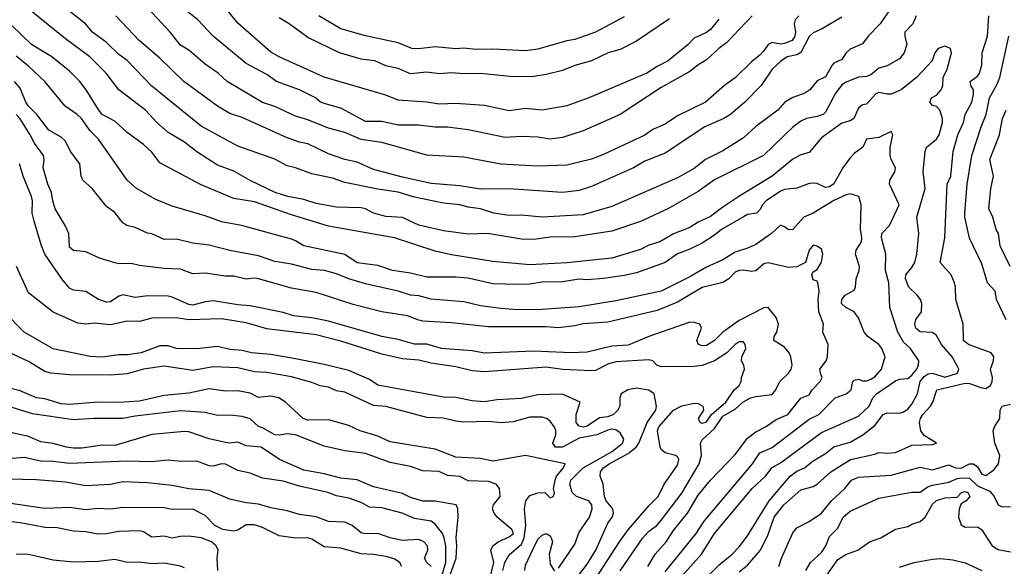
# Model space of a CAD drawing. Header units: metres. Extents: x -46681 to -43747, y -240911 to -237677.
# Tile 713 of 1056: x -46143 to -46023, y -238448 to -238382. Entities that reach past the tile are written whole.
import ezdxf

# ---------------------------------------------------------------- set-up
doc = ezdxf.new("R2010")
doc.units = ezdxf.units.M
doc.layers.add('CONTOUR_INDEX', color=1, linetype='Continuous')
doc.layers.add('CONTOUR_INTER', color=3, linetype='Continuous')

msp = doc.modelspace()

# ---------------------------------------------------------------- linework, layer by layer
at = {"layer": 'CONTOUR_INDEX'}
for points, elevation in [([(-46048.34, -238381.52), (-46048.8, -238382.02), (-46048.93, -238382.52), (-46048.76, -238383.52), (-46048.82, -238384.02), (-46049.15, -238384.52), (-46050.1, -238384.92), (-46050.6, -238384.98), (-46051.6, -238384.76), (-46052.1, -238385.01), (-46052.6, -238385.8), (-46053.1, -238386.33), (-46054.1, -238387.13), (-46056.1, -238389.08), (-46057.41, -238390.02), (-46059.72, -238392.02), (-46063.1, -238393.71), (-46064.6, -238394.71), (-46066.1, -238395.38), (-46067.1, -238396.04), (-46072.1, -238398.41), (-46073.6, -238398.99), (-46076.6, -238399.72), (-46080.1, -238399.81), (-46084.6, -238399.59), (-46089.1, -238398.73), (-46093.6, -238398.48), (-46099.1, -238396.95), (-46101.6, -238396.57), (-46103.6, -238395.71), (-46105.6, -238395.22), (-46108.1, -238394.18), (-46109.6, -238393.73), (-46112.1, -238392.55), (-46113.6, -238392.09), (-46117.93, -238389.52), (-46119.02, -238388.52), (-46120.6, -238387.41), (-46122.6, -238385.73), (-46123.6, -238385.09), (-46124.85, -238383.52), (-46128.09, -238380.02)], 110), ([(-46062.87, -238450.02), (-46060.19, -238447.02), (-46058.6, -238444.52), (-46054.04, -238439.02), (-46052.42, -238437.52), (-46051.6, -238436.46), (-46050.6, -238435.9), (-46045.6, -238432.23), (-46041.1, -238430.22), (-46039.79, -238429.02), (-46039.33, -238428.02), (-46038.91, -238427.52), (-46036.6, -238425.95), (-46036.1, -238425.71), (-46035.1, -238425.64), (-46034.6, -238425.26), (-46034.01, -238424.52), (-46033.8, -238424.02), (-46033.76, -238423.52), (-46034.77, -238422.02), (-46035.6, -238421.22), (-46036.32, -238420.02), (-46037.26, -238417.02), (-46037.41, -238414.02), (-46037.82, -238412.52), (-46037.77, -238410.52), (-46038.27, -238408.52), (-46038.23, -238408.02), (-46037.33, -238407.02), (-46036.14, -238404.52), (-46037.33, -238402.02), (-46037.28, -238401.52), (-46036.68, -238400.52), (-46036.59, -238400.02), (-46037.13, -238399.02), (-46037.22, -238398.52), (-46037.24, -238397.52), (-46036.9, -238396.02), (-46037.1, -238395.6), (-46038.6, -238396.32), (-46040.1, -238396.52), (-46040.58, -238397.52), (-46041.6, -238398.27), (-46042.1, -238398.82), (-46042.98, -238400.02), (-46044.1, -238401.98), (-46044.6, -238402.35), (-46045.1, -238402.41), (-46046.1, -238401.95), (-46046.6, -238401.87), (-46047.1, -238401.94), (-46048.6, -238402.5), (-46050.1, -238402.64), (-46050.6, -238402.85), (-46052.33, -238404.02), (-46052.78, -238404.52), (-46053.1, -238405.14), (-46053.52, -238405.52), (-46054.6, -238405.72), (-46055.1, -238405.97), (-46057.78, -238407.52), (-46058.6, -238408.22), (-46060.1, -238409.18), (-46061.6, -238409.93), (-46063.1, -238410.47), (-46064.6, -238411.52), (-46068.1, -238412.78), (-46069.6, -238413.13), (-46072.1, -238413.47), (-46074.1, -238413.64), (-46075.1, -238413.56), (-46077.1, -238413.88), (-46079.6, -238413.94), (-46081.1, -238414.16), (-46082.6, -238414.2), (-46085.6, -238414.12), (-46088.6, -238413.45), (-46090.1, -238413.32), (-46093.6, -238413.33), (-46095.6, -238412.84), (-46097.79, -238412.52), (-46099.6, -238411.9), (-46102.1, -238411.59), (-46103.6, -238410.55), (-46108.6, -238409.53), (-46109.6, -238408.89), (-46110.1, -238408.71), (-46116.19, -238407.02), (-46118.6, -238406.6), (-46120.6, -238405.86), (-46124.6, -238404.7), (-46126.6, -238403.86), (-46128.93, -238402.52), (-46130.08, -238401.52), (-46133.56, -238396.52), (-46134.6, -238395.52), (-46135.63, -238394.02), (-46136.16, -238393.52), (-46137.64, -238392.52), (-46140.1, -238389.51), (-46142.1, -238387.64), (-46143.6, -238386.45)], 105), ([(-46076.1, -238450.82), (-46074.1, -238448.25), (-46073.06, -238446.52), (-46071.6, -238443.24), (-46071.06, -238442.52), (-46070.91, -238442.02), (-46070.99, -238441.52), (-46071.81, -238440.52), (-46071.98, -238440.02), (-46072.17, -238438.52), (-46072.54, -238437.52), (-46072.5, -238437.02), (-46072.11, -238436.52), (-46071.44, -238436.02), (-46069.1, -238434.78), (-46068.15, -238434.02), (-46067.8, -238433.52), (-46066.82, -238431.02), (-46065.75, -238429.52), (-46065.67, -238429.02), (-46065.96, -238427.52), (-46066.6, -238427.08), (-46068.1, -238426.84), (-46069.16, -238427.02), (-46069.95, -238427.52), (-46070.14, -238428.02), (-46070.14, -238429.02), (-46070.38, -238429.52), (-46070.89, -238430.02), (-46071.6, -238430.31), (-46072.6, -238430.42), (-46074.1, -238431.43), (-46074.6, -238431.55), (-46075.1, -238431.45), (-46075.44, -238431.02), (-46075.46, -238430.02), (-46074.97, -238428.52), (-46077.1, -238427.54), (-46080.1, -238427.63), (-46082.1, -238428.08), (-46085.1, -238428.25), (-46086.6, -238428.5), (-46088.1, -238428.38), (-46090.1, -238427.95), (-46091.6, -238427.9), (-46099.6, -238426.46), (-46100.6, -238425.77), (-46103.1, -238424.66), (-46106.1, -238423.96), (-46109.6, -238423.24), (-46112.6, -238422.74), (-46114.94, -238422.52), (-46116.1, -238422.23), (-46117.6, -238422.11), (-46119.1, -238421.75), (-46121.6, -238422.06), (-46124.1, -238422), (-46125.1, -238421.69), (-46126.1, -238421.69), (-46128.37, -238422.52), (-46130.1, -238422.79), (-46131.1, -238422.77), (-46133.1, -238423.04), (-46134.6, -238422.99), (-46139.1, -238422.06), (-46142.6, -238420.03), (-46145.1, -238417.48)], 100), ([(-46091.75, -238449.52), (-46091.31, -238448.02), (-46091.31, -238446.02), (-46091.5, -238445.02), (-46091.7, -238444.52), (-46092.6, -238443.38), (-46093.1, -238443), (-46095.1, -238442.68), (-46096.64, -238442.02), (-46099.1, -238441.36), (-46100.6, -238441.31), (-46101.6, -238440.73), (-46103.1, -238440.19), (-46104.6, -238439.94), (-46105.66, -238439.52), (-46109.1, -238438.74), (-46111.1, -238438.13), (-46113.6, -238437.78), (-46115.1, -238437.16), (-46116.6, -238436.85), (-46118.1, -238436.06), (-46118.6, -238436.01), (-46119.6, -238436.32), (-46120.1, -238436.27), (-46121.6, -238435.71), (-46123.6, -238435.76), (-46125.1, -238435.6), (-46127.1, -238435.79), (-46130.1, -238435.69), (-46137.1, -238436), (-46139.1, -238435.73), (-46140.6, -238435.69), (-46142.6, -238435.25), (-46144.1, -238435.39)], 95), ([(-46045.6, -238450.52), (-46043.6, -238447.66), (-46042.55, -238447.02), (-46041.15, -238446.52), (-46039.73, -238445.52), (-46038.36, -238445.02), (-46036.6, -238443.96), (-46035.1, -238443.65), (-46034.6, -238443.35), (-46033.6, -238443.03), (-46032.96, -238442.52), (-46032.1, -238440.92), (-46031.6, -238440.48), (-46030.6, -238440.15), (-46029.1, -238440.09), (-46028.54, -238439.52), (-46028.1, -238439.38), (-46027.77, -238439.52), (-46027.53, -238440.02), (-46027.98, -238440.52), (-46028.6, -238440.88), (-46028.83, -238441.52), (-46028.9, -238442.52), (-46028.6, -238443.46), (-46028.1, -238443.75), (-46026.6, -238443.7), (-46026.11, -238444.02), (-46024.81, -238446.02), (-46024.1, -238446.44), (-46022.6, -238446.74)], 110)]:
    msp.add_lwpolyline(points, dxfattribs=dict(at, elevation=elevation))
at = {"layer": 'CONTOUR_INTER'}
for points, elevation in [([(-46037.1, -238380.57), (-46038.46, -238382.52), (-46039.91, -238384.02), (-46040.6, -238384.95), (-46042.1, -238385.58), (-46042.6, -238386.02), (-46043.1, -238386.83), (-46044.1, -238387.29), (-46044.31, -238387.52), (-46045.1, -238388.97), (-46046.1, -238389.45), (-46047.01, -238390.52), (-46047.6, -238390.94), (-46049.1, -238391.49), (-46050.06, -238392.02), (-46050.9, -238393.02), (-46053.6, -238395), (-46055.1, -238396.37), (-46057.6, -238397.96), (-46059.71, -238399.02), (-46061.1, -238400.12), (-46063.1, -238401.26), (-46071.1, -238404.73), (-46074.6, -238405.76), (-46079.6, -238406.01), (-46082.1, -238405.8), (-46083.6, -238405.81), (-46085.46, -238405.52), (-46087.1, -238405), (-46088.6, -238404.82), (-46089.6, -238404.51), (-46091.6, -238404.32), (-46095.1, -238403.61), (-46097.1, -238403), (-46099.6, -238402.63), (-46103.6, -238401.82), (-46105.1, -238401.28), (-46107.6, -238400.75), (-46109.6, -238400.01), (-46110.6, -238399.78), (-46112.1, -238398.97), (-46116.6, -238397.4), (-46121.1, -238394.97), (-46127.1, -238390.1), (-46130.1, -238386.97), (-46131.1, -238386.23), (-46132.6, -238384.78), (-46134.3, -238383.52), (-46135.16, -238382.52), (-46138.6, -238379.8)], 108), ([(-46034.08, -238381.52), (-46034.49, -238382.52), (-46035.45, -238383.52), (-46035.47, -238384.02), (-46035.19, -238385.02), (-46035.52, -238386.02), (-46036.1, -238386.77), (-46037.6, -238387.61), (-46038.6, -238387.9), (-46039.6, -238388.7), (-46040.1, -238388.9), (-46041.1, -238389.01), (-46042.6, -238389.6), (-46043.1, -238389.93), (-46043.94, -238391.02), (-46045.1, -238393.24), (-46045.39, -238393.52), (-46046.1, -238393.8), (-46047.42, -238394.02), (-46048.1, -238394.35), (-46049.1, -238395.09), (-46052.66, -238398.52), (-46058.6, -238401.48), (-46060.6, -238402.9), (-46064.29, -238405.02), (-46067.6, -238406.57), (-46071.1, -238407.71), (-46075.6, -238408.4), (-46078.6, -238408.45), (-46080.6, -238408.76), (-46082.1, -238408.7), (-46086.22, -238408.02), (-46088.6, -238408.09), (-46091.6, -238407.69), (-46094.6, -238407), (-46096.6, -238406.05), (-46098.6, -238405.93), (-46100.1, -238405.53), (-46101.1, -238405.02), (-46101.6, -238404.9), (-46104.6, -238404.81), (-46107.1, -238404.38), (-46108.6, -238403.87), (-46110.54, -238403.52), (-46112.06, -238403.02), (-46115.1, -238401.56), (-46117.1, -238400.44), (-46119.1, -238399.69), (-46121.6, -238398.09), (-46123.1, -238396.9), (-46125.1, -238395.74), (-46126.46, -238394.52), (-46127.84, -238393.02), (-46131.1, -238390.53), (-46132.66, -238388.52), (-46134.64, -238386.52), (-46137.6, -238384.32), (-46141.6, -238381.09)], 107), ([(-46043.1, -238381.69), (-46045.6, -238383.16), (-46046.6, -238383.59), (-46047.1, -238384.04), (-46048.1, -238386.01), (-46048.6, -238386.27), (-46049.77, -238386.52), (-46050.6, -238387.09), (-46051.6, -238388.04), (-46052.94, -238390.02), (-46054.91, -238392.02), (-46056.67, -238393.52), (-46057.49, -238394.02), (-46059.78, -238395.02), (-46064.6, -238398.23), (-46067.1, -238399.2), (-46068.47, -238400.02), (-46073.6, -238402.29), (-46075.1, -238402.8), (-46077.1, -238403.04), (-46083.6, -238402.59), (-46087.1, -238402.62), (-46089.6, -238402.2), (-46093.1, -238401.93), (-46096.6, -238401.18), (-46100.1, -238400.21), (-46102.1, -238399.33), (-46103.6, -238399.02), (-46105.6, -238398.31), (-46108.1, -238397.09), (-46109.1, -238396.92), (-46110.6, -238396.36), (-46116.1, -238393.89), (-46117.6, -238393.41), (-46119.1, -238392.54), (-46123.2, -238389.52), (-46126.1, -238386.7), (-46128.63, -238384.52), (-46131.45, -238381.52)], 109), ([(-46054.02, -238381.52), (-46057.1, -238384.78), (-46058.1, -238385.49), (-46059.6, -238386.87), (-46060.64, -238387.52), (-46061.6, -238388.32), (-46065.1, -238390.26), (-46070.09, -238393.52), (-46074.6, -238395.53), (-46077.1, -238396.33), (-46078.6, -238396.54), (-46080.1, -238396.31), (-46082.1, -238396.21), (-46084.1, -238396.33), (-46088.6, -238395.41), (-46091.1, -238395.08), (-46092.6, -238395.08), (-46094.6, -238394.85), (-46097.1, -238394.83), (-46099.1, -238394.38), (-46101.1, -238394.4), (-46104.1, -238392.78), (-46106.1, -238392.21), (-46106.6, -238391.98), (-46107.15, -238391.52), (-46109.1, -238390.52), (-46111.92, -238389.52), (-46113.1, -238388.68), (-46115.6, -238387.33), (-46119.64, -238384.02), (-46121.48, -238382.02), (-46122.76, -238381.02)], 111), ([(-46058.1, -238381.95), (-46059.1, -238383.18), (-46059.6, -238383.58), (-46061.1, -238384.27), (-46061.83, -238385.02), (-46064.25, -238387.02), (-46065.6, -238387.68), (-46066.85, -238388.52), (-46073.92, -238391.52), (-46076.6, -238392.49), (-46079.6, -238393), (-46081.6, -238392.82), (-46083.6, -238393.1), (-46086.6, -238392.43), (-46090.1, -238392.2), (-46092.1, -238392.3), (-46093.6, -238392.02), (-46097.1, -238391.78), (-46098.6, -238391.2), (-46106.1, -238388.99), (-46111.6, -238386.52), (-46112.6, -238385.94), (-46116.6, -238382.41), (-46118.17, -238380.52)], 112), ([(-46069.6, -238381.66), (-46073.1, -238383.52), (-46075.6, -238384.41), (-46076.6, -238384.58), (-46080.1, -238385.59), (-46081.6, -238385.81), (-46085.6, -238385.6), (-46087.6, -238385.64), (-46089.1, -238385.48), (-46090.1, -238385.55), (-46092.6, -238385.31), (-46094.6, -238385.55), (-46095.45, -238385.52), (-46097.1, -238384.84), (-46101.1, -238383.96), (-46104.1, -238383.1), (-46106.76, -238381.52)], 114), ([(-46055.6, -238449.15), (-46054.6, -238448.34), (-46053.03, -238446.52), (-46052.1, -238444.64), (-46051.37, -238442.52), (-46050.19, -238441.02), (-46048.1, -238439.2), (-46046.6, -238438.77), (-46046.1, -238438.51), (-46044.44, -238437.02), (-46042.08, -238435.52), (-46039.1, -238434.84), (-46038.6, -238434.63), (-46037.6, -238434.74), (-46036.6, -238434.64), (-46034.6, -238433.76), (-46032.1, -238433.69), (-46031.6, -238433.52), (-46033.1, -238432.6), (-46033.49, -238432.02), (-46033.68, -238431.02), (-46033.56, -238430.52), (-46033.26, -238430.02), (-46032.33, -238429.02), (-46032.03, -238428.52), (-46031.57, -238427.02), (-46028.1, -238426.2), (-46027.6, -238426.25), (-46026.1, -238426.79), (-46025.6, -238426.86), (-46025.01, -238426.52), (-46024.81, -238426.02), (-46024.78, -238425.52), (-46025.01, -238424.52), (-46024.65, -238423.52), (-46024.62, -238423.02), (-46024.93, -238422.52), (-46027.69, -238421.52), (-46028.3, -238421.02), (-46028.37, -238419.02), (-46029.26, -238416.02), (-46029.27, -238414.52), (-46029.41, -238414.02), (-46029.83, -238413.02), (-46031.16, -238411.52), (-46030.58, -238408.52), (-46030.3, -238402.02), (-46029.87, -238401.02), (-46029.56, -238398.02), (-46029.02, -238396.02), (-46028.31, -238394.52), (-46028.1, -238393.52), (-46027.31, -238392.02), (-46027.1, -238391.11), (-46027.1, -238390.52), (-46027.4, -238390.02), (-46027.48, -238389.52), (-46026.6, -238388.89), (-46026.35, -238388.52), (-46026.07, -238387.52), (-46026.02, -238386.02), (-46025.41, -238384.02), (-46025.22, -238381.52)], 107), ([(-46060.1, -238450.4), (-46058.1, -238448.35), (-46056.45, -238447.02), (-46055.6, -238446.12), (-46054.6, -238444.78), (-46051.94, -238440.52), (-46049.4, -238437.52), (-46048.6, -238436.92), (-46047.67, -238436.52), (-46046.6, -238435.68), (-46045.1, -238434.79), (-46044.1, -238433.98), (-46042.1, -238433.41), (-46040.58, -238432.52), (-46039.1, -238431.37), (-46038.07, -238430.02), (-46037.6, -238429.81), (-46036.1, -238429.88), (-46035.6, -238429.72), (-46035.1, -238429.37), (-46034.6, -238428.76), (-46033.91, -238427.52), (-46033.6, -238426.02), (-46033.1, -238425.39), (-46032.6, -238425.09), (-46032.1, -238425), (-46030.6, -238425.49), (-46029.05, -238425.02), (-46028.89, -238424.52), (-46029.1, -238424.11), (-46029.71, -238423.02), (-46030.99, -238421.52), (-46031.6, -238420.41), (-46032.1, -238420.05), (-46033.6, -238419.99), (-46034.1, -238419.52), (-46034.23, -238419.02), (-46034.1, -238418.49), (-46033.43, -238417.52), (-46033.4, -238416.52), (-46033.56, -238416.02), (-46033.93, -238415.52), (-46034.97, -238414.52), (-46035.37, -238413.52), (-46035.33, -238413.02), (-46034.6, -238412.15), (-46034.24, -238411.52), (-46033.99, -238410.52), (-46033.74, -238408.02), (-46033.98, -238406.02), (-46032.96, -238402.52), (-46033.2, -238400.52), (-46032.97, -238398.02), (-46032.83, -238397.52), (-46031.6, -238396.54), (-46031.27, -238396.02), (-46030.88, -238394.52), (-46030.85, -238394.02), (-46031.18, -238393.02), (-46031.6, -238392.58), (-46032.1, -238392.43), (-46032.42, -238392.02), (-46032.2, -238391.52), (-46031.6, -238391.19), (-46031.01, -238390.52), (-46030.83, -238390.02), (-46030.8, -238389.02), (-46030.31, -238388.02), (-46029.76, -238386.02), (-46029.89, -238385.52), (-46030.6, -238385.22), (-46031.39, -238385.52), (-46031.8, -238386.02), (-46032.11, -238387.02), (-46034.03, -238389.02), (-46035.88, -238390.52), (-46037.1, -238391.07), (-46037.6, -238391.08), (-46038.6, -238390.86), (-46038.97, -238391.02), (-46040.1, -238392.28), (-46040.6, -238392.38), (-46041.1, -238392.76), (-46041.67, -238394.02), (-46042.1, -238394.32), (-46043.1, -238394.58), (-46045.6, -238396.38), (-46047.1, -238398.17), (-46048.1, -238398.46), (-46049.1, -238398.96), (-46051.6, -238401.04), (-46055.65, -238403.52), (-46057.6, -238404.8), (-46059.1, -238405.96), (-46060.6, -238406.65), (-46061.6, -238407.29), (-46063.6, -238408.07), (-46065.27, -238409.02), (-46066.6, -238409.44), (-46067.6, -238409.96), (-46071.1, -238411.02), (-46076.6, -238411.57), (-46081.1, -238411.81), (-46085.6, -238411.42), (-46090.6, -238410.61), (-46092.6, -238410.15), (-46097.54, -238408.52), (-46105.6, -238407.1), (-46110.1, -238405.76), (-46114.6, -238404.18), (-46117.1, -238403.76), (-46121.1, -238402.11), (-46126.1, -238399.41), (-46127.1, -238398.1), (-46128.1, -238397.18), (-46130.1, -238395.72), (-46131.6, -238394.34), (-46133.11, -238393.52), (-46133.55, -238393.02), (-46135.09, -238390.52), (-46135.85, -238389.52), (-46137.1, -238388.27), (-46139.25, -238386.52), (-46141.71, -238385.02), (-46144.1, -238382.76)], 106), ([(-46064.1, -238381.9), (-46068.1, -238384.61), (-46070.1, -238385.62), (-46071.55, -238386.02), (-46073.6, -238387), (-46075.6, -238387.58), (-46077.1, -238388.2), (-46079.1, -238388.68), (-46080.6, -238388.93), (-46083.1, -238388.95), (-46087.1, -238388.55), (-46089.1, -238388.6), (-46090.6, -238388.47), (-46092.1, -238388.58), (-46093.6, -238388.37), (-46095.6, -238388.58), (-46097.1, -238387.94), (-46098.6, -238387.6), (-46099.96, -238387.02), (-46101.6, -238386.79), (-46104.23, -238386.02), (-46108.1, -238384.16), (-46110.36, -238382.52), (-46111.6, -238381.78)], 113), ([(-46023.13, -238418.52), (-46024.3, -238416.02), (-46024.47, -238415.02), (-46025.4, -238414.02), (-46026.1, -238411.72), (-46027.6, -238408.59), (-46028.14, -238406.02), (-46028.14, -238405.52), (-46027.88, -238402.02), (-46027.28, -238398.52), (-46026.15, -238395.02), (-46025.54, -238393.52), (-46025.13, -238391.52), (-46024.28, -238390.02), (-46023.91, -238389.02), (-46022.8, -238384.02)], 108), ([(-46064.6, -238449.15), (-46060.85, -238444.52), (-46059.88, -238443.02), (-46054, -238436.02), (-46053.1, -238434.69), (-46051.6, -238434.03), (-46047.1, -238430.58), (-46045.91, -238430.02), (-46043.91, -238428.02), (-46042.58, -238427.52), (-46041.99, -238427.02), (-46041.79, -238426.02), (-46041.6, -238425.86), (-46041.1, -238425.72), (-46040.6, -238425.95), (-46040.1, -238425.94), (-46039.6, -238425.75), (-46039.1, -238425.46), (-46038.27, -238424.52), (-46037.85, -238423.02), (-46038.23, -238422.02), (-46038.62, -238421.52), (-46039.96, -238420.52), (-46040.41, -238420.02), (-46041.1, -238418.28), (-46041.6, -238417.54), (-46042.62, -238417.02), (-46043.14, -238416.52), (-46043.1, -238416.02), (-46042.7, -238415.52), (-46041.6, -238414.92), (-46041.45, -238414.52), (-46041.38, -238413.52), (-46040.99, -238412.52), (-46040.95, -238412.02), (-46041.46, -238410.52), (-46041.36, -238410.02), (-46040.73, -238409.02), (-46040.67, -238408.52), (-46040.86, -238407.52), (-46040.75, -238404.52), (-46041.04, -238403.52), (-46042.1, -238403.2), (-46042.6, -238403.29), (-46044.1, -238403.99), (-46046.6, -238405.54), (-46047.74, -238406.02), (-46049.1, -238407.51), (-46049.6, -238407.58), (-46050.1, -238407.19), (-46050.6, -238407.01), (-46051.66, -238408.02), (-46053.6, -238409.33), (-46054.6, -238409.81), (-46056.1, -238410.29), (-46057.6, -238411.2), (-46059.6, -238412.1), (-46061.6, -238413.29), (-46065.1, -238415.01), (-46070.6, -238416.22), (-46075.1, -238416.94), (-46079.6, -238417.26), (-46082.6, -238417.3), (-46084.6, -238417.14), (-46087.1, -238416.82), (-46089.1, -238416.34), (-46093.1, -238416.01), (-46094.6, -238415.6), (-46095.6, -238415.51), (-46097.1, -238415.02), (-46101.1, -238414.15), (-46103.1, -238413.54), (-46104.6, -238412.91), (-46106.06, -238412.52), (-46107.6, -238412.38), (-46110.1, -238411.73), (-46112.1, -238411.4), (-46114.1, -238410.74), (-46117.6, -238410.07), (-46120.1, -238409.43), (-46122.1, -238409.2), (-46124.1, -238408.69), (-46125.6, -238408.76), (-46127.1, -238408.04), (-46127.6, -238407.99), (-46129.1, -238407.28), (-46130.11, -238407.02), (-46130.6, -238406.72), (-46131.6, -238405.47), (-46132.6, -238404.71), (-46134.33, -238402.52), (-46135.48, -238401.52), (-46135.67, -238401.02), (-46135.83, -238399.52), (-46136.98, -238398.02), (-46137.6, -238396.8), (-46138.1, -238396.29), (-46139.6, -238395.44), (-46141.09, -238393.52), (-46142.1, -238392.51), (-46142.41, -238392.02), (-46143.1, -238390.34), (-46143.8, -238389.52)], 104), ([(-46066.74, -238448.52), (-46065.85, -238447.02), (-46064.48, -238445.52), (-46063.6, -238444.13), (-46061.89, -238442.02), (-46060.6, -238439.82), (-46059.09, -238438.02), (-46056.1, -238434.88), (-46054.6, -238432.91), (-46053.6, -238432.15), (-46052.39, -238431.52), (-46051.1, -238430.62), (-46049.68, -238430.02), (-46048.1, -238428.05), (-46047.1, -238427.63), (-46046.73, -238427.02), (-46045.77, -238426.02), (-46045.5, -238425.52), (-46045.73, -238425.02), (-46045.79, -238424.52), (-46045.04, -238423.52), (-46044.86, -238423.02), (-46044.76, -238421.52), (-46045.43, -238420.02), (-46045.34, -238419.02), (-46045.9, -238417.52), (-46045.98, -238416.02), (-46045.87, -238415.02), (-46046.03, -238414.02), (-46046.1, -238413.79), (-46046.6, -238413.66), (-46046.77, -238413.02), (-46046.6, -238412.68), (-46046.1, -238412.39), (-46045.6, -238411.51), (-46045.43, -238410.52), (-46045.6, -238409.93), (-46046.1, -238409.57), (-46046.6, -238409.44), (-46047.1, -238410.04), (-46047.53, -238411.52), (-46048.6, -238412.07), (-46049.6, -238412.14), (-46052.1, -238411.58), (-46052.6, -238411.7), (-46053.6, -238412.57), (-46054.1, -238412.65), (-46055.1, -238412.47), (-46055.61, -238412.52), (-46056.1, -238412.71), (-46056.88, -238413.52), (-46057.6, -238413.98), (-46060.1, -238414.57), (-46063.1, -238416.37), (-46065.6, -238417.37), (-46071.6, -238418.79), (-46074.6, -238419.01), (-46075.6, -238419.25), (-46077.6, -238419.48), (-46079.1, -238419.35), (-46086.1, -238419.36), (-46090.6, -238418.87), (-46094.1, -238418.66), (-46094.6, -238418.57), (-46095.96, -238418.02), (-46099.1, -238417.54), (-46102.6, -238416.64), (-46107.1, -238415.2), (-46110.1, -238414.68), (-46114.1, -238413.51), (-46114.6, -238413.44), (-46115.6, -238413.55), (-46117.1, -238413.21), (-46118.1, -238413.21), (-46120.6, -238412.83), (-46122.1, -238412.9), (-46123.6, -238412.34), (-46125.6, -238412.27), (-46128.6, -238411.91), (-46129.6, -238411.66), (-46131.1, -238411.72), (-46131.6, -238411.6), (-46133.44, -238411.02), (-46135.1, -238410.23), (-46136.6, -238410.07), (-46137.1, -238409.68), (-46137.18, -238408.02), (-46137.63, -238407.02), (-46138.83, -238405.02), (-46139.14, -238404.02), (-46139.28, -238403.02), (-46139.75, -238402.02), (-46140.3, -238400.02), (-46140.2, -238399.02), (-46140.28, -238398.52), (-46141.38, -238397.02), (-46141.87, -238396.02), (-46143.1, -238394.08), (-46143.6, -238393.53)], 103), ([(-46022.64, -238412.02), (-46023.84, -238409.52), (-46024.07, -238408.02), (-46024.35, -238407.52), (-46024.75, -238406.02), (-46025.24, -238405.02), (-46024.97, -238402.52), (-46024.68, -238401.02), (-46025.11, -238399.02), (-46023.95, -238396.02), (-46023.57, -238394.02), (-46023.13, -238393.02)], 109), ([(-46070.1, -238449.04), (-46067.34, -238445.02), (-46066.6, -238444.2), (-46065.62, -238443.52), (-46065.17, -238443.02), (-46062.6, -238439.58), (-46060.47, -238436.02), (-46060.19, -238435.02), (-46060.33, -238433.52), (-46060.1, -238433.09), (-46058.6, -238431.73), (-46057.6, -238430.25), (-46056.1, -238429.36), (-46055.17, -238428.52), (-46054.23, -238428.02), (-46053.6, -238427.83), (-46051.6, -238427.58), (-46051.13, -238427.02), (-46050.66, -238426.02), (-46049.59, -238425.02), (-46049.29, -238424.52), (-46049.17, -238424.02), (-46049.32, -238423.02), (-46049.52, -238422.52), (-46050.1, -238421.85), (-46051.38, -238421.02), (-46051.36, -238420.52), (-46051.01, -238420.02), (-46050.81, -238419.02), (-46051.1, -238418.22), (-46052.1, -238417.02), (-46052.6, -238417.06), (-46055.6, -238418.59), (-46057.59, -238420.02), (-46058.6, -238421.03), (-46059.6, -238421.64), (-46060.1, -238421.68), (-46060.57, -238421.52), (-46060.76, -238421.02), (-46060.2, -238419.52), (-46060.4, -238419.02), (-46061.1, -238418.82), (-46061.6, -238418.81), (-46066.6, -238420.52), (-46069.1, -238421.61), (-46071.1, -238421.72), (-46074.1, -238422.43), (-46076.1, -238422.53), (-46080.6, -238422.34), (-46086.6, -238422.56), (-46088.1, -238422.28), (-46091.83, -238422.02), (-46093.6, -238421.48), (-46095.1, -238421.46), (-46097.1, -238420.9), (-46099.1, -238420.56), (-46105.6, -238418.67), (-46107.6, -238418.27), (-46109.84, -238418.02), (-46111.1, -238417.63), (-46115.1, -238416.79), (-46116.6, -238416.69), (-46119.6, -238416.21), (-46120.6, -238416.31), (-46122.1, -238416.71), (-46122.6, -238416.65), (-46124.6, -238415.74), (-46125.1, -238415.63), (-46127.6, -238415.61), (-46129.1, -238415.8), (-46130.6, -238415.49), (-46131.1, -238415.64), (-46132.1, -238416.34), (-46132.6, -238416.37), (-46133.56, -238416.02), (-46135.1, -238415.07), (-46136.6, -238414.91), (-46137.1, -238414.66), (-46138.03, -238413.52), (-46140.1, -238410.53), (-46140.53, -238409.52), (-46141.42, -238406.52), (-46141.65, -238405.52), (-46141.59, -238404.02), (-46141.71, -238403.52), (-46142.76, -238401.02), (-46143.17, -238399.52)], 102), ([(-46074.07, -238451.52), (-46070.18, -238445.52), (-46069.1, -238444.06), (-46066.6, -238441.14), (-46065.45, -238440.02), (-46064.75, -238438.52), (-46063.1, -238436.21), (-46062.96, -238435.52), (-46063.1, -238435.18), (-46063.36, -238435.02), (-46064.6, -238434.71), (-46065.1, -238434.27), (-46065.24, -238434.02), (-46065.53, -238432.02), (-46065.39, -238431.52), (-46063.6, -238429.49), (-46062.6, -238428.96), (-46061.1, -238428.64), (-46060.6, -238428.7), (-46060.05, -238429.02), (-46059.97, -238429.52), (-46060.59, -238430.52), (-46060.36, -238431.02), (-46060.1, -238431.07), (-46059.6, -238430.91), (-46058.99, -238430.02), (-46057.25, -238428.52), (-46056.22, -238427.02), (-46055.63, -238426.52), (-46055.36, -238426.02), (-46055.34, -238425.52), (-46054.96, -238424.52), (-46055.06, -238424.02), (-46055.33, -238423.52), (-46055.28, -238423.02), (-46054.81, -238422.02), (-46054.89, -238421.52), (-46055.1, -238421.18), (-46055.6, -238421.18), (-46056.1, -238421.51), (-46057.13, -238422.52), (-46058.6, -238423.5), (-46060.1, -238424.05), (-46061.1, -238424.19), (-46065.1, -238424.25), (-46065.61, -238424.02), (-46066.1, -238423.48), (-46066.6, -238423.36), (-46070.6, -238423.61), (-46071.6, -238423.9), (-46073.1, -238424.67), (-46073.6, -238424.73), (-46077.1, -238424.54), (-46079.1, -238424.29), (-46086.6, -238424.82), (-46088.1, -238424.7), (-46090.1, -238424.24), (-46093.1, -238423.8), (-46094.6, -238423.43), (-46096.6, -238423.24), (-46099.1, -238422.67), (-46104.1, -238421.09), (-46107.1, -238420.34), (-46113.1, -238419.6), (-46115.6, -238418.89), (-46118.6, -238418.38), (-46122.6, -238418.5), (-46124.1, -238418.29), (-46127.1, -238418.33), (-46128.6, -238418.73), (-46130.1, -238418.66), (-46132.1, -238419.11), (-46134.1, -238418.92), (-46135.1, -238419.05), (-46136.1, -238418.91), (-46139.1, -238417.6), (-46142.1, -238415.24), (-46143.54, -238412.02)], 101), ([(-46077.6, -238448.7), (-46075.6, -238445.8), (-46075.1, -238444.35), (-46073.82, -238442.52), (-46073.49, -238441.52), (-46073.54, -238441.02), (-46073.91, -238440.52), (-46075.4, -238440.02), (-46075.94, -238439.52), (-46076.23, -238438.52), (-46076.11, -238438.02), (-46074.6, -238436.52), (-46071.05, -238434.52), (-46069.8, -238433.52), (-46069.63, -238433.02), (-46070.1, -238432.25), (-46070.6, -238431.91), (-46071.1, -238431.83), (-46071.6, -238431.94), (-46072.93, -238432.52), (-46075.1, -238432.91), (-46077.1, -238434.02), (-46077.97, -238434.02), (-46078.3, -238433.52), (-46077.94, -238432.52), (-46077.94, -238432.02), (-46078.1, -238431.58), (-46078.6, -238430.83), (-46079.04, -238430.52), (-46079.6, -238430.35), (-46081.1, -238430.36), (-46083.1, -238430.92), (-46084.6, -238431.06), (-46086.1, -238430.86), (-46089.1, -238430.95), (-46090.1, -238430.84), (-46091.6, -238430.46), (-46093.6, -238430.38), (-46098.6, -238429.06), (-46100.1, -238428.95), (-46103.6, -238427.33), (-46104.6, -238427.13), (-46105.6, -238426.7), (-46106.6, -238426.53), (-46107.6, -238426.14), (-46110.1, -238425.46), (-46113.1, -238424.9), (-46114.6, -238424.85), (-46116.6, -238424.34), (-46119.6, -238424.23), (-46122.1, -238424.69), (-46125.6, -238424.15), (-46128.1, -238424.5), (-46130.1, -238425.09), (-46132.1, -238425.26), (-46137.1, -238425.2), (-46139.39, -238425.02), (-46140.1, -238424.81), (-46142.1, -238423.57), (-46144.1, -238422.64)], 99), ([(-46084.37, -238449.02), (-46084.13, -238448.02), (-46083.6, -238447.08), (-46082.1, -238445.81), (-46081.78, -238445.02), (-46081.59, -238443.52), (-46081.72, -238441.52), (-46081.59, -238440.52), (-46081.1, -238439.89), (-46080.1, -238439.55), (-46079.26, -238439.52), (-46078.6, -238440.16), (-46078.25, -238440.02), (-46078.1, -238439.59), (-46078.19, -238439.02), (-46078.01, -238438.02), (-46077.83, -238437.52), (-46076.99, -238436.52), (-46076.77, -238436.02), (-46081.6, -238435.02), (-46085.6, -238435.72), (-46087.1, -238435.37), (-46090.1, -238435.2), (-46092.6, -238434.24), (-46098.1, -238433.34), (-46099.6, -238432.66), (-46101.73, -238432.02), (-46103.1, -238431.37), (-46105.6, -238430.67), (-46108.1, -238430.73), (-46108.65, -238430.52), (-46110.8, -238428.52), (-46111.64, -238428.02), (-46112.6, -238427.78), (-46114.1, -238427.94), (-46115.1, -238427.42), (-46116.6, -238427.14), (-46118.1, -238427.18), (-46120.1, -238426.9), (-46122.6, -238427.45), (-46125.6, -238427.7), (-46128.6, -238428.4), (-46131.1, -238428.56), (-46133.6, -238428.52), (-46137.1, -238428.83), (-46138.1, -238428.72), (-46140.1, -238428.12), (-46141.1, -238427.99), (-46143.1, -238427.13), (-46144.1, -238426.92)], 98), ([(-46085.82, -238449.52), (-46085.46, -238448.02), (-46085.83, -238446.52), (-46085.59, -238446.02), (-46084.95, -238445.52), (-46083.6, -238444.9), (-46083.09, -238444.52), (-46083.26, -238444.02), (-46085.04, -238442.52), (-46085.44, -238442.02), (-46085.62, -238441.52), (-46085.49, -238441.02), (-46084.68, -238440.02), (-46084.78, -238439.02), (-46085.19, -238438.52), (-46086.1, -238438.19), (-46088.6, -238438.08), (-46089.6, -238437.55), (-46091.1, -238437.45), (-46092.1, -238436.96), (-46094.1, -238436.86), (-46095.6, -238436.35), (-46098.1, -238435.86), (-46101.1, -238434.78), (-46103.6, -238434.44), (-46106.1, -238433.89), (-46109.6, -238432.51), (-46110.6, -238432.39), (-46111.6, -238432.55), (-46112.1, -238432.5), (-46113.6, -238431.65), (-46114.1, -238431.48), (-46115.1, -238430.57), (-46116.1, -238430.26), (-46117.6, -238430.09), (-46119.1, -238430.15), (-46120.6, -238429.79), (-46123.6, -238429.57), (-46129.1, -238430.23), (-46130.6, -238430.52), (-46134.13, -238430.52), (-46136.6, -238430.68), (-46141.6, -238429.94), (-46144.1, -238429.18)], 97), ([(-46050.78, -238448.52), (-46050.46, -238447.52), (-46049.1, -238444.42), (-46048.6, -238443.82), (-46047.1, -238443.04), (-46045.6, -238442.04), (-46044.36, -238440.52), (-46042.75, -238439.02), (-46041.93, -238438.02), (-46041.1, -238437.66), (-46037.1, -238437.39), (-46033.6, -238436.43), (-46032.1, -238436.75), (-46030.1, -238436.16), (-46029.29, -238436.52), (-46028.6, -238436.56), (-46027.6, -238436.03), (-46027.1, -238436.02), (-46026.6, -238436.39), (-46026.1, -238437.27), (-46025.6, -238437.45), (-46024.6, -238436.74), (-46024.06, -238436.02), (-46023.88, -238435.02), (-46024.48, -238433.52), (-46024.72, -238432.02), (-46024.55, -238431.52), (-46023.89, -238430.52), (-46023.83, -238429.52), (-46023.61, -238429.02), (-46022.6, -238428.77)], 108), ([(-46090.77, -238449.52), (-46090.03, -238447.52), (-46089.95, -238446.02), (-46090.06, -238445.02), (-46089.81, -238442.52), (-46089.85, -238441.52), (-46090.03, -238441.02), (-46092.6, -238440.55), (-46094.1, -238440.56), (-46095.6, -238440.14), (-46096.6, -238439.64), (-46100.1, -238438.82), (-46102.1, -238437.96), (-46104.1, -238437.78), (-46106.1, -238437.24), (-46108.6, -238436.8), (-46111.54, -238435.52), (-46113.76, -238434.02), (-46115.6, -238433.85), (-46116.6, -238433.38), (-46117.6, -238433.52), (-46118.1, -238433.45), (-46120.1, -238432.98), (-46122.6, -238432.15), (-46123.1, -238432.11), (-46127.1, -238432.47), (-46131.6, -238433.81), (-46133.1, -238433.74), (-46135.6, -238434.13), (-46136.6, -238434.12), (-46137.46, -238434.02), (-46139.1, -238433.55), (-46140.6, -238433.36), (-46142.1, -238432.7), (-46144.1, -238432.25)], 96), ([(-46093.11, -238448.52), (-46093.62, -238448.02), (-46093.9, -238447.52), (-46093.5, -238446.52), (-46093.55, -238446.02), (-46094, -238445.52), (-46094.6, -238445.25), (-46096.6, -238445.35), (-46098.1, -238445.03), (-46099.6, -238444.51), (-46101.1, -238444.53), (-46101.6, -238444.42), (-46102.72, -238443.52), (-46103.6, -238443.12), (-46105.6, -238443.05), (-46107.1, -238442.46), (-46109.1, -238442.19), (-46110.6, -238441.76), (-46112.6, -238441.39), (-46114.1, -238440.93), (-46115.6, -238440.77), (-46117.6, -238440.31), (-46120.1, -238439.29), (-46122.6, -238439.07), (-46124.6, -238438.66), (-46127.6, -238438.33), (-46130.6, -238438.23), (-46132.1, -238438.56), (-46135.1, -238438.72), (-46137.6, -238438.26), (-46141.1, -238437.96), (-46144.6, -238437.9)], 94), ([(-46047.51, -238449.02), (-46046.93, -238448.02), (-46045.6, -238446.81), (-46045.05, -238446.02), (-46044.6, -238444.87), (-46043.6, -238443.85), (-46042.96, -238442.52), (-46042.1, -238441.79), (-46038.6, -238440.21), (-46034.6, -238439.47), (-46033.6, -238439.47), (-46032.6, -238438.78), (-46032.1, -238438.61), (-46030.1, -238438.26), (-46029.1, -238437.82), (-46028.6, -238437.74), (-46027.6, -238437.78), (-46026.6, -238438.72), (-46025.1, -238439.36), (-46024.57, -238440.02), (-46024.1, -238441), (-46023.6, -238441.24), (-46022.6, -238441.21)], 109), ([(-46096.72, -238448.52), (-46096.92, -238448.02), (-46097.6, -238447.6), (-46098.6, -238447.31), (-46100.1, -238447.07), (-46101.6, -238446.99), (-46104.1, -238446.29), (-46106.1, -238446.13), (-46107.6, -238445.2), (-46108.1, -238445.04), (-46109.6, -238445.05), (-46111.6, -238444.78), (-46113.6, -238443.76), (-46114.6, -238443.45), (-46115.6, -238443.44), (-46116.6, -238444.1), (-46117.1, -238444.21), (-46118.44, -238444.02), (-46119.42, -238443.52), (-46120.6, -238442.33), (-46122.1, -238441.56), (-46124.6, -238441.58), (-46125.6, -238441.36), (-46130.6, -238441.35), (-46132.1, -238441.53), (-46133.6, -238441.48), (-46135.1, -238441.64), (-46137.1, -238441.35), (-46140.1, -238441.47), (-46147.6, -238440.38)], 93), ([(-46119.05, -238449.02), (-46119.12, -238447.52), (-46119, -238446.52), (-46119.26, -238446.02), (-46119.83, -238445.52), (-46121.1, -238445.01), (-46122.6, -238444.81), (-46123.6, -238444.85), (-46124.6, -238445.07), (-46125.6, -238444.81), (-46127.1, -238444.94), (-46128.1, -238444.31), (-46128.6, -238444.17), (-46131.1, -238444.26), (-46132.6, -238444.54), (-46133.6, -238444.59), (-46135.1, -238444.29), (-46136.6, -238444.22), (-46138.6, -238443.81), (-46140.1, -238443.78), (-46142.6, -238443.27), (-46145.6, -238442.9)], 92), ([(-46081.69, -238449.02), (-46081.6, -238448.34), (-46080.6, -238446.22), (-46080.1, -238445.2), (-46079.6, -238444.7), (-46079.1, -238444.49), (-46078.6, -238444.79), (-46078.47, -238445.02), (-46078.32, -238445.52), (-46078.72, -238447.02), (-46078.6, -238448.25), (-46078.1, -238449.09)], 99), ([(-46123.1, -238448.66), (-46123.6, -238448.46), (-46125.6, -238448.12), (-46127.1, -238448.2), (-46128.6, -238448), (-46130.1, -238448.02), (-46131.6, -238447.66), (-46133.6, -238447.9), (-46136.6, -238448), (-46139.1, -238447.73), (-46142.1, -238447.05), (-46143.6, -238447)], 91), ([(-46036.1, -238448.6), (-46034.3, -238448.02), (-46032.1, -238447.62), (-46031.1, -238447.56), (-46029.6, -238447.69), (-46028.1, -238448.08), (-46026.1, -238449.01)], 111)]:
    msp.add_lwpolyline(points, dxfattribs=dict(at, elevation=elevation))

doc.saveas('drawing.dxf')
